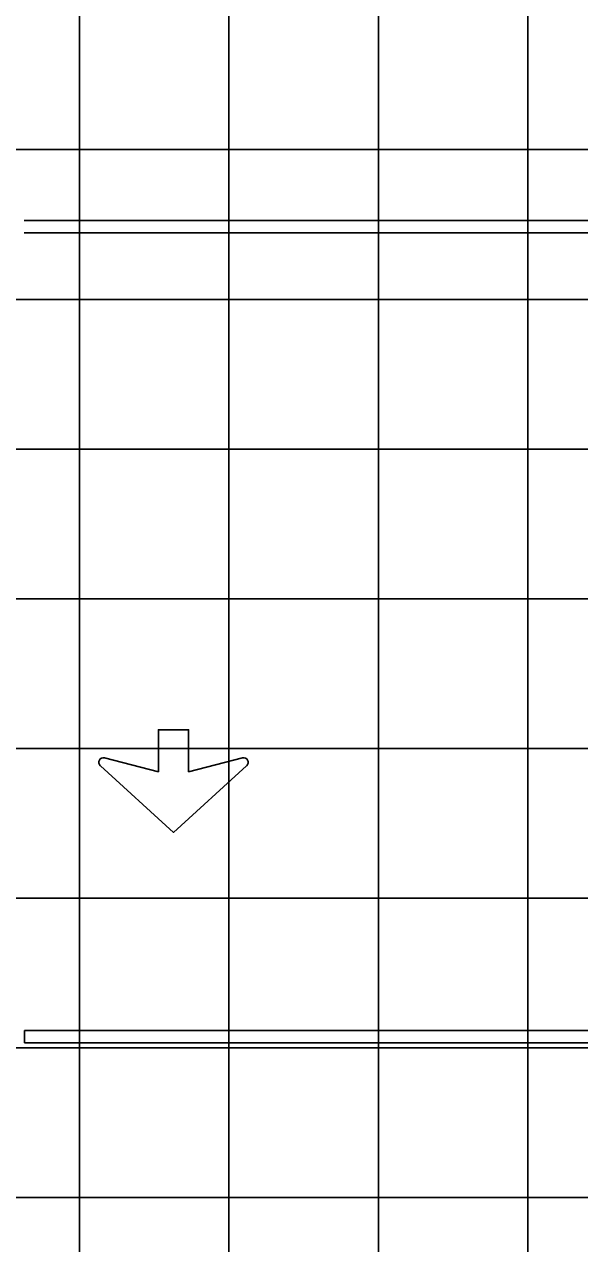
# Model space of a CAD drawing. Extents: x 2193008 to 2198143, y 1236112 to 1237864.
# Drawn here: x 2195761.97 to 2195769.4, y 1237190.49 to 1237206.78 of the extents above; entities that cross this region are included whole.
import ezdxf

# ---------------------------------------------------------------- set-up
doc = ezdxf.new("R2010")
doc.units = 0
for name, color, linetype in [('GSBWFILL', 7, 'Continuous'), ('GSCOLORFILL', 7, 'Continuous'), ('GSOUTLINE', 7, 'Continuous'), ('M-ROADS', 7, 'Continuous')]:
    doc.layers.add(name, color=color, linetype=linetype)

msp = doc.modelspace()

# ---------------------------------------------------------------- linework, layer by layer
at = {"layer": 'GSBWFILL'}
for points in [[(2195763.043, 1237196.978), (2195763.763, 1237196.794), (2195763.763, 1237197.354), (2195764.168, 1237197.354), (2195764.168, 1237196.794), (2195764.888, 1237196.978)], [(2195764.944, 1237196.873), (2195763.966, 1237195.983), (2195762.987, 1237196.873)]]:
    msp.add_lwpolyline(points, dxfattribs=at)
for centre, start, end in [((2195763.028, 1237196.919), 75.5925, 227.6952), ((2195764.903, 1237196.919), 312.3048, 104.4075)]:
    msp.add_arc(centre, 0.0614, start, end, dxfattribs=at)
at = {"layer": 'GSCOLORFILL'}
for p, q in [((2195789.942, 1237204.161), (2195761.97, 1237204.161)), ((2195761.97, 1237203.994), (2195789.942, 1237203.994)), ((2195789.942, 1237193.338), (2195761.971, 1237193.338)), ((2195761.971, 1237193.338), (2195761.971, 1237193.172)), ((2195761.971, 1237193.172), (2195789.942, 1237193.172))]:
    msp.add_line(p, q, dxfattribs=at)
for points in [[(2195763.043, 1237196.978), (2195763.763, 1237196.794), (2195763.763, 1237197.354), (2195764.168, 1237197.354), (2195764.168, 1237196.794), (2195764.888, 1237196.978)], [(2195764.944, 1237196.873), (2195763.966, 1237195.983), (2195762.987, 1237196.873)]]:
    msp.add_lwpolyline(points, dxfattribs=at)
for centre, start, end in [((2195763.028, 1237196.919), 75.5925, 227.6952), ((2195764.903, 1237196.919), 312.3048, 104.4075)]:
    msp.add_arc(centre, 0.0614, start, end, dxfattribs=at)
at = {"layer": 'GSOUTLINE'}
for points in [[(2195763.043, 1237196.978), (2195763.763, 1237196.794), (2195763.763, 1237197.354), (2195764.168, 1237197.354), (2195764.168, 1237196.794), (2195764.888, 1237196.978)], [(2195764.944, 1237196.873), (2195763.966, 1237195.983), (2195762.987, 1237196.873)]]:
    msp.add_lwpolyline(points, dxfattribs=at)
for centre, start, end in [((2195763.028, 1237196.919), 75.5925, 227.6952), ((2195764.903, 1237196.919), 312.3048, 104.4075)]:
    msp.add_arc(centre, 0.0614, start, end, dxfattribs=at)
at = {"layer": 'M-ROADS'}
for p, q in [((2195762.707, 1237163.106), (2195762.707, 1237223.106)), ((2195764.707, 1237163.106), (2195764.707, 1237223.106)), ((2195766.707, 1237163.106), (2195766.707, 1237223.106)), ((2195768.707, 1237163.106), (2195768.707, 1237223.106)), ((2195734.707, 1237205.106), (2195864.707, 1237205.106)), ((2195734.707, 1237203.106), (2195864.707, 1237203.106)), ((2195734.707, 1237201.106), (2195864.707, 1237201.106)), ((2195734.707, 1237199.106), (2195864.707, 1237199.106)), ((2195734.707, 1237197.106), (2195864.707, 1237197.106)), ((2195734.707, 1237195.106), (2195864.707, 1237195.106)), ((2195734.707, 1237193.106), (2195864.707, 1237193.106)), ((2195734.707, 1237191.106), (2195864.707, 1237191.106))]:
    msp.add_line(p, q, dxfattribs=at)

doc.saveas('drawing.dxf')
